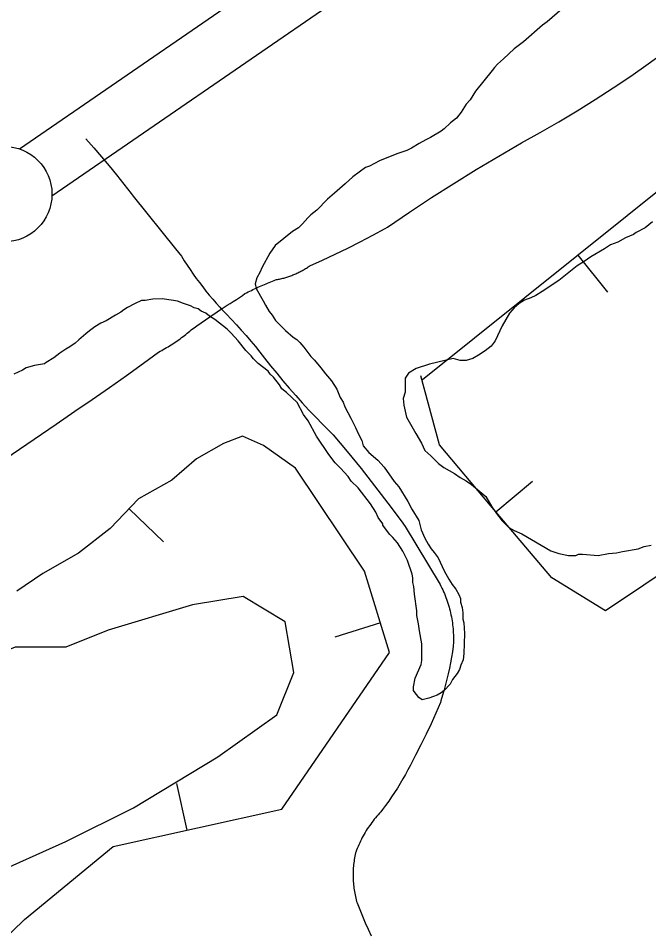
# Model space of a CAD drawing. Extents: x 3177385 to 3215275, y 903885 to 929304.
# Drawn here: x 3195507.7 to 3195838.1, y 918330 to 918807.7 of the extents above; entities that cross this region are included whole.
import ezdxf

# ---------------------------------------------------------------- set-up
doc = ezdxf.new("R2010")
doc.units = 0
for name, color, linetype in [('V-BORW-LINE', 7, 'Continuous'), ('V-LEVE-TOET', 7, 'Continuous'), ('V-ROAD-CNTR', 7, 'Continuous'), ('V-SITE-VEGE', 7, 'Continuous'), ('V-SURV-LINE', 7, 'Continuous')]:
    doc.layers.add(name, color=color, linetype=linetype)

msp = doc.modelspace()

# ---------------------------------------------------------------- linework, layer by layer
at = {"layer": 'V-BORW-LINE'}
for p, q in [((3195800.94, 918683.7), (3195816.57, 918664.18)), ((3195758.04, 918549.22), (3195777.13, 918565.36)), ((3195565.79, 918550.8), (3195583.82, 918533.48)), ((3195697.52, 918491.1), (3195673.64, 918483.72)), ((3195596.17, 918382.65), (3195590.78, 918407.06))]:
    msp.add_line(p, q, dxfattribs=at)
for points in [[(3195719.58, 918618.54), (3195854.12, 918726.28)], [(3195728.51, 918584.39), (3195718.75, 918620.47)], [(3195625.27, 918588.83), (3195615.37, 918585.11)], [(3195636.3, 918583.98), (3195625.27, 918588.83)], [(3195615.37, 918585.11), (3195601.13, 918577.07)], [(3195652.98, 918572.12), (3195636.3, 918583.98)], [(3195755.27, 918552.5), (3195728.51, 918584.39)], [(3195601.13, 918577.07), (3195588.14, 918565.93)], [(3195689.13, 918518.27), (3195652.98, 918572.12)], [(3195588.14, 918565.93), (3195570.81, 918556.03)], [(3195570.81, 918556.03), (3195555.96, 918540.56)], [(3195787.25, 918514.66), (3195755.27, 918552.5)], [(3195555.96, 918540.56), (3195539.25, 918527.56)], [(3195876.25, 918538.09), (3195815.48, 918497.43)], [(3195539.25, 918527.56), (3195520.68, 918517.04)], [(3195520.68, 918517.04), (3195507.07, 918507.76)], [(3195702.28, 918475.68), (3195689.13, 918518.27)], [(3195815.48, 918497.43), (3195787.25, 918514.66)], [(3195645.84, 918393.61), (3195702.28, 918475.68)], [(3195557.45, 918374.1), (3195645.84, 918393.61)], [(3195510.94, 918335.85), (3195557.45, 918374.1)], [(3195382.12, 918210.99), (3195510.94, 918335.85)]]:
    msp.add_lwpolyline(points, dxfattribs=at)
at = {"layer": 'V-LEVE-TOET'}
for points in [[(3195636.71, 918668.33), (3195637.56, 918668.69), (3195638.41, 918669.03), (3195639.26, 918669.38), (3195640.1, 918669.71), (3195640.94, 918670.03), (3195641.78, 918670.35), (3195642.62, 918670.66), (3195643.08, 918670.82), (3195643.61, 918670.92), (3195644.15, 918671.02), (3195644.69, 918671.14), (3195645.23, 918671.26), (3195645.77, 918671.38), (3195646.3, 918671.52), (3195646.84, 918671.66), (3195647.38, 918671.81), (3195647.92, 918671.97), (3195648.45, 918672.13), (3195648.99, 918672.3), (3195649.52, 918672.49), (3195650.05, 918672.67), (3195650.59, 918672.86), (3195651.12, 918673.06), (3195651.64, 918673.27), (3195652.17, 918673.48), (3195652.7, 918673.71), (3195653.22, 918673.93), (3195653.74, 918674.17), (3195654.25, 918674.41), (3195654.77, 918674.66), (3195655.28, 918674.91), (3195655.79, 918675.17), (3195656.3, 918675.44), (3195656.8, 918675.71), (3195657.3, 918675.99), (3195657.79, 918676.28), (3195658.28, 918676.57), (3195658.77, 918676.86), (3195659.26, 918677.17), (3195659.73, 918677.48), (3195660.21, 918677.79), (3195660.46, 918677.96), (3195667.16, 918680.98), (3195673.81, 918684.1), (3195680.41, 918687.31), (3195686.96, 918690.64), (3195693.47, 918694.06), (3195699.92, 918697.58), (3195701.28, 918698.34), (3195701.28, 918698.34), (3195712.72, 918706.13), (3195724.29, 918713.74), (3195735.96, 918721.18), (3195747.75, 918728.44), (3195759.65, 918735.53), (3195771.52, 918742.37), (3195781.31, 918747.79), (3195790.99, 918753.38), (3195800.58, 918759.14), (3195810.06, 918765.06), (3195819.44, 918771.15), (3195828.72, 918777.4), (3195837.88, 918783.81), (3195845.29, 918789.16)], [(3195496.68, 918574.15), (3195527.53, 918595.12), (3195537.33, 918601.94), (3195546.45, 918608.05), (3195555.5, 918614.28), (3195564.47, 918620.61), (3195573.35, 918627.06), (3195581.21, 918632.91), (3195581.21, 918632.91), (3195582.06, 918633.35), (3195582.91, 918633.81), (3195583.75, 918634.27), (3195584.59, 918634.74), (3195585.41, 918635.23), (3195586.24, 918635.71), (3195587.05, 918636.21), (3195587.86, 918636.72), (3195588.66, 918637.23), (3195589.46, 918637.75), (3195590.25, 918638.28), (3195591.03, 918638.81), (3195591.8, 918639.35), (3195592.56, 918639.9), (3195593.32, 918640.46), (3195594.07, 918641.02), (3195594.8, 918641.59), (3195595.53, 918642.17), (3195596.25, 918642.75), (3195596.97, 918643.33), (3195597.67, 918643.93), (3195598.36, 918644.53), (3195598.38, 918644.55), (3195598.38, 918644.55), (3195599.11, 918645.06), (3195599.84, 918645.58), (3195600.58, 918646.1), (3195601.32, 918646.62), (3195602.06, 918647.14), (3195602.81, 918647.67), (3195603.56, 918648.19), (3195604.31, 918648.72), (3195605.07, 918649.25), (3195605.83, 918649.77), (3195606.59, 918650.3), (3195607.35, 918650.83), (3195608.11, 918651.36), (3195608.88, 918651.89), (3195609.65, 918652.42), (3195610.42, 918652.95), (3195611.19, 918653.48), (3195611.96, 918654.01), (3195612.73, 918654.54), (3195613.5, 918655.06), (3195613.99, 918655.4), (3195615.61, 918656.38), (3195617.23, 918657.37), (3195618.84, 918658.38), (3195620.43, 918659.41), (3195622.02, 918660.45), (3195623.6, 918661.5), (3195625.16, 918662.57), (3195626.47, 918663.49), (3195626.47, 918663.49), (3195627.32, 918663.93), (3195628.17, 918664.36), (3195629.03, 918664.79), (3195629.88, 918665.21), (3195630.74, 918665.63), (3195631.59, 918666.04), (3195632.44, 918666.44), (3195633.3, 918666.83), (3195634.15, 918667.22), (3195635.01, 918667.6), (3195635.86, 918667.97), (3195636.71, 918668.33)]]:
    msp.add_lwpolyline(points, dxfattribs=at)
at = {"layer": 'V-ROAD-CNTR'}
for points in [[(3195543.16, 918744.52), (3195547.27, 918739.86), (3195551.32, 918735.16), (3195555.31, 918730.41), (3195559.23, 918725.63), (3195563.09, 918720.81), (3195566.87, 918715.96), (3195567.99, 918714.5), (3195567.99, 918714.5), (3195590.08, 918687.03), (3195593.21, 918683.11), (3195593.21, 918683.11), (3195594.71, 918680.74), (3195596.24, 918678.39), (3195597.81, 918676.06), (3195599.4, 918673.76), (3195601.03, 918671.48), (3195602.69, 918669.24), (3195604.39, 918667.02), (3195606.11, 918664.83), (3195607.86, 918662.67), (3195609.65, 918660.55), (3195611.46, 918658.45), (3195613.3, 918656.38), (3195614.13, 918655.48), (3195614.13, 918655.48), (3195616.81, 918652.77), (3195619.45, 918650.02), (3195622.05, 918647.24), (3195624.61, 918644.42), (3195627.12, 918641.56), (3195629.59, 918638.67), (3195632.02, 918635.74), (3195634.41, 918632.78), (3195636.75, 918629.79), (3195636.77, 918629.76), (3195636.77, 918629.76), (3195639.94, 918625.74), (3195643.16, 918621.77), (3195646.43, 918617.84), (3195649.76, 918613.95), (3195653.15, 918610.1), (3195656.58, 918606.3), (3195660.07, 918602.54), (3195663.6, 918598.83), (3195667.19, 918595.17), (3195670.82, 918591.56), (3195672.81, 918589.61), (3195672.81, 918589.61), (3195680.15, 918580.79), (3195687.37, 918571.87), (3195694.48, 918562.85), (3195701.47, 918553.74), (3195708.34, 918544.54), (3195710.46, 918541.65), (3195710.46, 918541.65), (3195728.24, 918512.18), (3195728.24, 918512.18), (3195728.74, 918511.25), (3195729.23, 918510.3), (3195729.7, 918509.35), (3195730.15, 918508.39), (3195730.59, 918507.42), (3195731.01, 918506.45), (3195731.41, 918505.47), (3195731.8, 918504.48), (3195732.17, 918503.48), (3195732.52, 918502.48), (3195732.85, 918501.48), (3195733.17, 918500.46), (3195733.47, 918499.44), (3195733.75, 918498.42), (3195734.01, 918497.39), (3195734.26, 918496.36), (3195734.48, 918495.32), (3195734.69, 918494.28), (3195734.88, 918493.24), (3195735.06, 918492.19), (3195735.21, 918491.14), (3195735.34, 918490.09), (3195735.46, 918489.03), (3195735.56, 918487.97), (3195735.64, 918486.92), (3195735.7, 918485.86), (3195735.75, 918484.8), (3195735.77, 918483.74), (3195735.78, 918482.67), (3195735.77, 918481.61), (3195735.74, 918480.55), (3195735.69, 918479.49), (3195735.65, 918478.94), (3195735.65, 918478.94), (3195735.23, 918476.04), (3195734.76, 918473.15), (3195734.24, 918470.27), (3195733.68, 918467.4), (3195733.06, 918464.54), (3195732.39, 918461.69), (3195731.67, 918458.85), (3195730.91, 918456.02), (3195730.1, 918453.21)], [(3195730.1, 918453.21), (3195729.24, 918450.41), (3195728.96, 918449.53), (3195728.96, 918449.53), (3195726.54, 918443.91), (3195724.02, 918438.33), (3195721.41, 918432.8), (3195718.7, 918427.31), (3195715.9, 918421.87), (3195714.43, 918419.11), (3195714.43, 918419.11), (3195713.2, 918416.65), (3195711.92, 918414.21), (3195710.6, 918411.8), (3195709.24, 918409.41), (3195707.84, 918407.04), (3195706.4, 918404.69), (3195704.92, 918402.37), (3195703.4, 918400.08), (3195701.84, 918397.81), (3195700.25, 918395.57), (3195698.61, 918393.36), (3195697.74, 918392.2), (3195697.74, 918392.2), (3195697.02, 918391.44), (3195696.32, 918390.68), (3195695.64, 918389.9), (3195694.96, 918389.1), (3195694.3, 918388.3), (3195693.66, 918387.48), (3195693.03, 918386.66), (3195692.41, 918385.82), (3195691.81, 918384.97), (3195691.22, 918384.11), (3195690.65, 918383.24), (3195690.1, 918382.37), (3195689.56, 918381.48), (3195689.03, 918380.58), (3195688.52, 918379.67), (3195688.03, 918378.76), (3195687.55, 918377.83), (3195687.09, 918376.9), (3195686.64, 918375.96), (3195686.22, 918375.02), (3195685.8, 918374.06), (3195685.41, 918373.1), (3195685.03, 918372.13), (3195684.67, 918371.15), (3195684.54, 918370.79), (3195684.34, 918369.93), (3195684.16, 918369.06), (3195683.99, 918368.19), (3195683.84, 918367.31), (3195683.7, 918366.43), (3195683.58, 918365.56), (3195683.47, 918364.67), (3195683.38, 918363.79), (3195683.31, 918362.91), (3195683.25, 918362.02), (3195683.2, 918361.14), (3195683.18, 918360.25), (3195683.16, 918359.36), (3195683.16, 918358.47), (3195683.18, 918357.58), (3195683.21, 918356.7), (3195683.26, 918355.81), (3195683.33, 918354.93), (3195683.41, 918354.04), (3195683.5, 918353.16), (3195683.61, 918352.28), (3195683.74, 918351.4), (3195683.88, 918350.52), (3195684.03, 918349.65), (3195684.2, 918348.78), (3195684.39, 918347.91), (3195684.59, 918347.05), (3195684.81, 918346.19), (3195685.04, 918345.33), (3195685.26, 918344.56), (3195686.64, 918341.07), (3195688.07, 918337.6), (3195689.57, 918334.17), (3195691.13, 918330.75), (3195692.75, 918327.37)]]:
    msp.add_lwpolyline(points, dxfattribs=at)
at = {"layer": 'V-SITE-VEGE'}
for points in [[(3195792.8, 918812.58), (3195784.81, 918805.72), (3195782.41, 918804.1), (3195772.44, 918795.23), (3195767.64, 918791.6), (3195762.06, 918786.35), (3195758.86, 918783.53), (3195757.27, 918781.92)], [(3195757.27, 918781.92), (3195756.07, 918780.31), (3195747.31, 918769.44), (3195744.53, 918765.01), (3195742.53, 918762.59), (3195739.75, 918758.57), (3195737.36, 918755.35), (3195734.16, 918752.92), (3195730.97, 918749.7), (3195729.37, 918748.49), (3195723.78, 918745.25), (3195721.38, 918744.04), (3195717.78, 918742.01), (3195713.78, 918739.59), (3195711.39, 918738.37), (3195706.18, 918736.74), (3195696.98, 918733.08), (3195691.78, 918730.25), (3195689.78, 918729.44), (3195682.99, 918724.59), (3195678.99, 918720.96), (3195673.41, 918716.12), (3195669.81, 918712.89), (3195664.23, 918707.25), (3195661.04, 918704.82), (3195659.44, 918703.21), (3195656.65, 918699.99), (3195654.66, 918697.97), (3195651.46, 918695.95), (3195642.28, 918688.68), (3195639.49, 918684.66), (3195635.51, 918677.42), (3195634.33, 918674.61), (3195632.74, 918671.8), (3195631.96, 918668.58), (3195632.37, 918666.18), (3195636.01, 918659.78), (3195637.23, 918657.38), (3195639.25, 918654.19), (3195640.86, 918652.19), (3195642.48, 918649.39), (3195647.72, 918644.21), (3195651.75, 918640.62), (3195653.76, 918639.43), (3195655.37, 918637.83), (3195657.39, 918635.43), (3195661.02, 918630.64), (3195663.04, 918628.65), (3195666.27, 918624.65), (3195668.69, 918621.46), (3195671.92, 918617.87), (3195674.75, 918613.47), (3195676.38, 918609.07), (3195677.99, 918606.67), (3195678.81, 918604.27), (3195682.05, 918598.27), (3195684.48, 918593.47), (3195686.1, 918589.87), (3195687.72, 918586.67), (3195688.54, 918583.87), (3195691.36, 918580.28), (3195696.2, 918576.29), (3195699.42, 918572.7), (3195704.68, 918565.11), (3195707.1, 918562.32), (3195711.95, 918554.72), (3195713.97, 918550.72), (3195717.62, 918544.73), (3195718.84, 918539.92), (3195720.87, 918535.52), (3195722.49, 918532.32), (3195724.11, 918529.93), (3195725.73, 918527.93), (3195727.74, 918525.13), (3195730.99, 918518.33), (3195733.42, 918513.94), (3195735.04, 918511.14), (3195737.05, 918508.74), (3195738.67, 918505.94), (3195739.48, 918503.94), (3195739.49, 918501.94), (3195740.31, 918499.13), (3195740.72, 918496.33), (3195740.74, 918493.12), (3195741.15, 918491.12), (3195741.58, 918485.51), (3195741.24, 918475.08), (3195740.85, 918471.87), (3195739.67, 918469.06), (3195738.88, 918466.65), (3195737.69, 918464.64), (3195735.3, 918461.42), (3195734.11, 918459), (3195730.91, 918455.78), (3195729.32, 918454.57), (3195727.32, 918453.35), (3195725.32, 918452.54), (3195722.92, 918451.73), (3195719.31, 918450.91), (3195717.7, 918452.1), (3195715.28, 918455.29)], [(3195840.09, 918701.03), (3195836.31, 918697.93), (3195831.5, 918695.53), (3195830.12, 918694.5), (3195826, 918692.77), (3195821.87, 918690.37), (3195818.09, 918688.99), (3195815, 918686.93), (3195807.78, 918682.8), (3195804.34, 918680.4), (3195800.56, 918677.99), (3195790.93, 918670.42), (3195782.34, 918664.58), (3195778.9, 918662.52), (3195776.29, 918661.21), (3195773.05, 918660.11), (3195770.3, 918658.39), (3195767.55, 918655.98), (3195765.15, 918653.23), (3195761.37, 918646.7), (3195757.58, 918638.79), (3195755.52, 918636.04), (3195752.43, 918633.63), (3195748.99, 918631.23)], [(3195715.28, 918455.29), (3195714.87, 918455.69), (3195714.86, 918457.7), (3195715.64, 918462.11), (3195718.81, 918469.35), (3195719.2, 918471.36), (3195719.16, 918480.18), (3195717.92, 918486.99), (3195717.5, 918490.59), (3195716.67, 918495), (3195716.66, 918497.41), (3195715.41, 918506.22), (3195714.99, 918510.23), (3195714.58, 918512.23), (3195714.57, 918514.64), (3195714.15, 918516.64), (3195711.71, 918523.85), (3195709.28, 918528.64), (3195706.45, 918533.04), (3195704.03, 918535.83), (3195702.42, 918537.43), (3195699.59, 918541.02), (3195698.78, 918542.22), (3195698.78, 918543.02), (3195696.35, 918546.22), (3195695.14, 918549.02), (3195692.31, 918553.41), (3195685.85, 918561.8), (3195682.22, 918565.39), (3195680.6, 918567.79), (3195676.57, 918572.18), (3195673.75, 918574.97), (3195670.52, 918579.36), (3195664.05, 918588.95), (3195659.6, 918596.95), (3195657.18, 918600.15), (3195653.93, 918606.55), (3195648.29, 918611.73), (3195645.88, 918613.72), (3195644.66, 918615.72), (3195641.43, 918619.71), (3195639.82, 918621.31), (3195638.61, 918622.91), (3195633.38, 918626.89), (3195630.96, 918629.28), (3195629.75, 918630.88), (3195626.93, 918633.67), (3195622.89, 918638.86), (3195619.26, 918642.85), (3195617.24, 918644.85), (3195610.8, 918650.02), (3195607.99, 918651.61), (3195605.97, 918653.21), (3195603.56, 918654.4), (3195601.95, 918655.59), (3195599.94, 918655.98), (3195597.93, 918657.18), (3195594.32, 918658.36), (3195591.1, 918659.55), (3195589.09, 918659.94), (3195583.08, 918660.71), (3195578.27, 918660.68), (3195574.26, 918659.86), (3195572.25, 918659.85), (3195568.65, 918658.22), (3195565.06, 918656.2), (3195563.06, 918654.99), (3195561.46, 918653.78), (3195558.66, 918652.16), (3195553.87, 918649.33), (3195551.06, 918648.11), (3195547.87, 918646.09), (3195545.07, 918644.07), (3195543.07, 918642.45), (3195539.48, 918639.23), (3195537.49, 918637.61), (3195534.69, 918635.59), (3195532.69, 918634.38), (3195529.49, 918632.35), (3195526.3, 918629.93), (3195522.3, 918627.51), (3195521.5, 918626.7), (3195516.29, 918625.87), (3195511.89, 918624.64), (3195509.89, 918623.43), (3195505.49, 918621.4)], [(3195748.99, 918631.23), (3195745.9, 918629.51), (3195742.46, 918628.48), (3195739.36, 918628.48), (3195735.58, 918629.51), (3195723.27, 918626.63), (3195716.33, 918624.35), (3195712.2, 918621.94), (3195710.48, 918619.19), (3195710.48, 918611.97), (3195709.45, 918608.53), (3195709.8, 918605.1), (3195711.17, 918598.91), (3195715.99, 918590.31), (3195719.08, 918585.16), (3195720.8, 918581.37), (3195723.9, 918578.63), (3195728.02, 918574.5), (3195730.77, 918572.44), (3195736.27, 918569.34), (3195739.37, 918567.28), (3195742.46, 918565.56), (3195745.21, 918563.5), (3195752.78, 918557.31), (3195755.87, 918551.81), (3195758.28, 918548.37), (3195761.37, 918544.59), (3195764.81, 918541.15), (3195767.56, 918539.43), (3195771.69, 918537.71), (3195786.81, 918528.78), (3195790.94, 918527.4), (3195796.1, 918526.37), (3195799.88, 918526.37), (3195801.26, 918527.06), (3195803.32, 918527.06), (3195811.57, 918526.37), (3195817.07, 918527.4), (3195821.2, 918527.75), (3195824.29, 918528.44), (3195832.54, 918529.81), (3195835.64, 918531.19), (3195839.42, 918531.87)], [(3195453.06, 918327.98), (3195492.87, 918358.96), (3195532.67, 918376.67), (3195568.06, 918394.37), (3195612.29, 918420.93), (3195643.25, 918443.06), (3195652.1, 918465.19), (3195647.68, 918491.74), (3195625.56, 918505.02), (3195599.02, 918500.59), (3195554.79, 918487.32), (3195532.67, 918478.46), (3195506.14, 918478.46), (3195461.9, 918460.76), (3195417.67, 918416.5), (3195351.33, 918389.95), (3195324.79, 918363.39), (3195333.63, 918332.41), (3195338.06, 918310.28)]]:
    msp.add_lwpolyline(points, dxfattribs=at)
at = {"layer": 'V-SURV-LINE'}
for points in [[(3195508.38, 918739.24), (3197134.91, 919856.19)], [(3197151.89, 919831.46), (3195525.36, 918714.51)]]:
    msp.add_lwpolyline(points, dxfattribs=at)
msp.add_circle((3195500.4, 918715.57), 25, dxfattribs=at)

doc.saveas('drawing.dxf')
